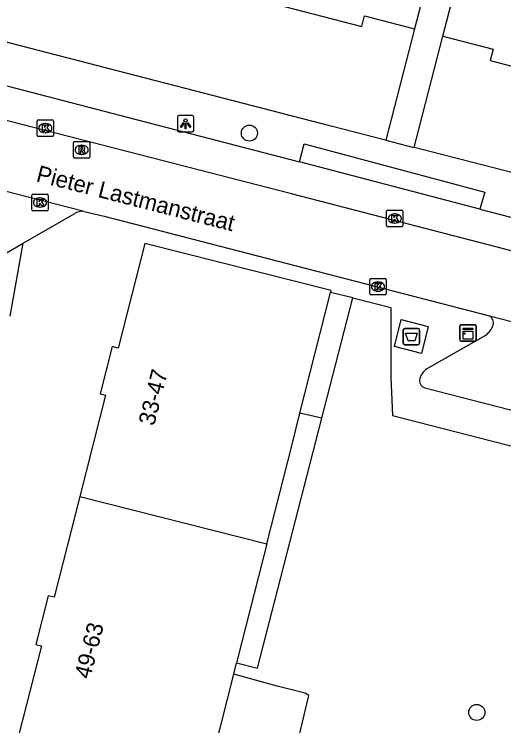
# Model space of a CAD drawing. Extents: x 163686 to 164493, y 382719 to 383870.
# Drawn here: x 164090.53 to 164120.25, y 383124 to 383167.24 of the extents above; entities that cross this region are included whole.
import ezdxf

# ---------------------------------------------------------------- set-up
doc = ezdxf.new("R2010")
doc.units = 0
for name, color, linetype in [('IMGEO_Afval_apart_plaats', 7, 'Continuous'), ('IMGEO_Boom', 7, 'Continuous'), ('IMGEO_Groenvoorziening', 7, 'Continuous'), ('IMGEO_Kast', 7, 'Continuous'), ('IMGEO_Kolk', 7, 'Continuous'), ('IMGEO_Lichtpunt', 7, 'Continuous'), ('IMGEO_Openbare_ruimte_label', 7, 'Continuous'), ('IMGEO_Pand', 7, 'Continuous'), ('IMGEO_Pand_nummerreeks', 7, 'Continuous'), ('IMGEO_Rijbaan_lokaal_open', 7, 'Continuous'), ('IMGEO_Rioolput', 7, 'Continuous'), ('IMGEO_Voetpad_gesloten', 7, 'Continuous'), ('IMGEO_Voetpad_op_trap', 7, 'Continuous'), ('IMGEO_Voetpad_open', 7, 'Continuous')]:
    doc.layers.add(name, color=color, linetype=linetype)

msp = doc.modelspace()

# ---------------------------------------------------------------- linework, layer by layer
at = {"layer": 'IMGEO_Afval_apart_plaats'}
for p, q in [((164114.244, 383148.151), (164115.034, 383148.151)), ((164115.034, 383148.151), (164114.244, 383148.151)), ((164114.144, 383147.251), (164114.144, 383148.051)), ((164114.144, 383148.051), (164114.144, 383147.251)), ((164115.134, 383148.051), (164115.134, 383147.251)), ((164115.134, 383147.251), (164115.134, 383148.051)), ((164115.034, 383147.151), (164114.244, 383147.151)), ((164114.244, 383147.151), (164115.034, 383147.151))]:
    msp.add_line(p, q, dxfattribs=at)
msp.add_lwpolyline([(164114.287, 383147.865), (164114.991, 383147.865), (164114.842, 383147.395), (164114.436, 383147.395), (164114.287, 383147.865)], dxfattribs=at)
for centre, start, end in [((164114.244, 383148.051), 90, 180), ((164114.244, 383148.051), 90, 180), ((164115.034, 383148.051), 0, 90), ((164115.034, 383148.051), 360, 90), ((164114.244, 383147.251), 180, 270), ((164114.244, 383147.251), 180, 270), ((164115.034, 383147.251), 270, 0), ((164115.034, 383147.251), 270, 0)]:
    msp.add_arc(centre, 0.1, start, end, dxfattribs=at)
at = {"layer": 'IMGEO_Boom'}
for centre in [(164104.804, 383160.017), (164118.61, 383124.807)]:
    msp.add_circle(centre, 0.489, dxfattribs=at)
at = {"layer": 'IMGEO_Groenvoorziening'}
msp.add_lwpolyline([(164127.676, 383113.511), (164106.762, 383118.85), (164108.419, 383125.844), (164108.19, 383125.977), (164106.488, 383126.4), (164103.85, 383127.13)], dxfattribs=at)
at = {"layer": 'IMGEO_Kast'}
for p, q in [((164117.579, 383147.443), (164117.579, 383148.284)), ((164117.579, 383148.284), (164117.579, 383147.443)), ((164117.654, 383148.368), (164118.495, 383148.368)), ((164118.495, 383148.368), (164117.654, 383148.368)), ((164118.579, 383148.293), (164118.579, 383147.452)), ((164118.579, 383147.452), (164118.579, 383148.293)), ((164118.504, 383147.368), (164117.663, 383147.368)), ((164117.663, 383147.368), (164118.504, 383147.368))]:
    msp.add_line(p, q, dxfattribs=at)
for points in [[(164117.774, 383148.158), (164118.374, 383148.158), (164118.374, 383148.073), (164117.774, 383148.073), (164117.774, 383148.158)], [(164117.774, 383147.983), (164118.374, 383147.983), (164118.374, 383147.494), (164117.774, 383147.494), (164117.774, 383147.983)]]:
    msp.add_lwpolyline(points, dxfattribs=at)
msp.add_circle((164117.858, 383147.832), 0.0377, dxfattribs=at)
for centre, start, end in [((164117.657, 383148.29), 92.4484, 184.2845), ((164117.657, 383148.29), 92.4484, 184.2845), ((164118.501, 383148.29), 2.4484, 94.2845), ((164118.501, 383148.29), 2.4484, 94.2845), ((164117.657, 383147.446), 182.4484, 274.2845), ((164117.657, 383147.446), 182.4484, 274.2845), ((164118.501, 383147.446), 272.4484, 4.2845), ((164118.501, 383147.446), 272.4484, 4.2845)]:
    msp.add_arc(centre, 0.0779, start, end, dxfattribs=at)
at = {"layer": 'IMGEO_Kolk'}
for p, q in [((164091.915, 383159.892), (164091.915, 383160.744)), ((164091.99, 383160.818), (164092.842, 383160.818)), ((164092.916, 383160.744), (164092.916, 383159.892)), ((164092.403, 383160.598), (164092.428, 383160.598)), ((164092.842, 383159.818), (164091.99, 383159.818)), ((164092.426, 383160.038), (164092.401, 383160.038)), ((164091.589, 383155.375), (164091.589, 383156.227)), ((164091.664, 383156.301), (164092.516, 383156.301)), ((164092.077, 383156.081), (164092.102, 383156.081)), ((164092.59, 383156.227), (164092.59, 383155.375)), ((164092.1, 383155.521), (164092.075, 383155.521)), ((164092.516, 383155.301), (164091.664, 383155.301)), ((164113.128, 383154.404), (164113.128, 383155.256)), ((164113.203, 383155.33), (164114.055, 383155.33)), ((164113.616, 383155.11), (164113.641, 383155.11)), ((164114.129, 383155.256), (164114.129, 383154.404)), ((164114.055, 383154.33), (164113.203, 383154.33)), ((164113.639, 383154.55), (164113.614, 383154.55)), ((164112.188, 383151.187), (164113.04, 383151.187)), ((164112.113, 383150.261), (164112.113, 383151.113)), ((164112.601, 383150.967), (164112.626, 383150.967)), ((164113.114, 383151.113), (164113.114, 383150.261)), ((164112.624, 383150.407), (164112.599, 383150.407)), ((164113.04, 383150.187), (164112.188, 383150.187))]:
    msp.add_line(p, q, dxfattribs=at)
for points in [[(164091.915, 383159.892), (164091.915, 383160.744)], [(164091.99, 383160.818), (164092.842, 383160.818)], [(164092.916, 383160.744), (164092.916, 383159.892)], [(164092.236, 383160.518), (164092.359, 383160.518), (164092.359, 383160.367), (164092.489, 383160.518), (164092.653, 383160.518), (164092.507, 383160.367), (164092.66, 383160.118), (164092.508, 383160.118), (164092.423, 383160.282), (164092.359, 383160.215), (164092.359, 383160.118), (164092.236, 383160.118), (164092.236, 383160.518)], [(164092.842, 383159.818), (164091.99, 383159.818)], [(164091.589, 383155.375), (164091.589, 383156.227)], [(164091.664, 383156.301), (164092.516, 383156.301)], [(164091.91, 383156.001), (164092.033, 383156.001), (164092.033, 383155.85), (164092.163, 383156.001), (164092.327, 383156.001), (164092.181, 383155.85), (164092.334, 383155.601), (164092.182, 383155.601), (164092.097, 383155.765), (164092.033, 383155.698), (164092.033, 383155.601), (164091.91, 383155.601), (164091.91, 383156.001)], [(164092.59, 383156.227), (164092.59, 383155.375)], [(164092.516, 383155.301), (164091.664, 383155.301)], [(164113.128, 383154.404), (164113.128, 383155.256)], [(164113.203, 383155.33), (164114.055, 383155.33)], [(164113.449, 383155.03), (164113.572, 383155.03), (164113.572, 383154.879), (164113.702, 383155.03), (164113.866, 383155.03), (164113.72, 383154.879), (164113.873, 383154.63), (164113.721, 383154.63), (164113.636, 383154.794), (164113.572, 383154.727), (164113.572, 383154.63), (164113.449, 383154.63), (164113.449, 383155.03)], [(164114.129, 383155.256), (164114.129, 383154.404)], [(164114.055, 383154.33), (164113.203, 383154.33)], [(164112.188, 383151.187), (164113.04, 383151.187)], [(164112.113, 383150.261), (164112.113, 383151.113)], [(164112.434, 383150.887), (164112.557, 383150.887), (164112.557, 383150.736), (164112.687, 383150.887), (164112.851, 383150.887), (164112.705, 383150.736), (164112.858, 383150.487), (164112.706, 383150.487), (164112.621, 383150.651), (164112.557, 383150.584), (164112.557, 383150.487), (164112.434, 383150.487), (164112.434, 383150.887)], [(164113.114, 383151.113), (164113.114, 383150.261)], [(164113.04, 383150.187), (164112.188, 383150.187)]]:
    msp.add_lwpolyline(points, dxfattribs=at)
for centre, start, end in [((164091.992, 383160.742), 91.552, 178.448), ((164091.992, 383160.742), 91.552, 178.448), ((164092.84, 383160.742), 1.552, 88.448), ((164092.84, 383160.742), 1.552, 88.448), ((164091.992, 383159.894), 181.552, 268.448), ((164091.992, 383159.894), 181.552, 268.448), ((164092.84, 383159.894), 271.552, 358.448), ((164092.84, 383159.894), 271.552, 358.448), ((164091.666, 383156.225), 91.552, 178.448), ((164091.666, 383156.225), 91.552, 178.448), ((164092.514, 383156.225), 1.552, 88.448), ((164092.514, 383156.225), 1.552, 88.448), ((164091.666, 383155.377), 181.552, 268.448), ((164091.666, 383155.377), 181.552, 268.448), ((164092.514, 383155.377), 271.552, 358.448), ((164092.514, 383155.377), 271.552, 358.448), ((164113.205, 383155.254), 91.552, 178.448), ((164113.205, 383155.254), 91.552, 178.448), ((164114.053, 383155.254), 1.552, 88.448), ((164114.053, 383155.254), 1.552, 88.448), ((164113.205, 383154.406), 181.552, 268.448), ((164113.205, 383154.406), 181.552, 268.448), ((164114.053, 383154.406), 271.552, 358.448), ((164114.053, 383154.406), 271.552, 358.448), ((164112.19, 383151.111), 91.552, 178.448), ((164112.19, 383151.111), 91.552, 178.448), ((164113.038, 383151.111), 1.552, 88.448), ((164113.038, 383151.111), 1.552, 88.448), ((164112.19, 383150.263), 181.552, 268.448), ((164112.19, 383150.263), 181.552, 268.448), ((164113.038, 383150.263), 271.552, 358.448), ((164113.038, 383150.263), 271.552, 358.448)]:
    msp.add_arc(centre, 0.0765, start, end, dxfattribs=at)
for centre, major_axis, ratio, start_param, end_param in [((164092.402, 383160.318), (-0.387, 0.002), 0.722429, 4.712389, 7.853982), ((164092.427, 383160.318), (-0.39, 0.002), 0.717154, 1.570796, 4.712389), ((164092.076, 383155.801), (-0.387, 0.002), 0.722429, 4.712389, 7.853982), ((164092.101, 383155.801), (-0.39, 0.002), 0.717154, 1.570796, 4.712389), ((164113.615, 383154.83), (-0.387, 0.002), 0.722429, 4.712389, 7.853982), ((164113.64, 383154.83), (-0.39, 0.002), 0.717154, 1.570796, 4.712389), ((164112.6, 383150.687), (-0.387, 0.002), 0.722429, 4.712389, 7.853982), ((164112.625, 383150.687), (-0.39, 0.002), 0.717154, 1.570796, 4.712389)]:
    msp.add_ellipse(centre, major_axis=major_axis, ratio=ratio, start_param=start_param, end_param=end_param, dxfattribs=at)
at = {"layer": 'IMGEO_Lichtpunt'}
for p, q in [((164101.331, 383161.087), (164100.523, 383161.087)), ((164101.331, 383161.087), (164100.523, 383161.087)), ((164100.429, 383160.992), (164100.429, 383160.185)), ((164100.429, 383160.992), (164100.429, 383160.185)), ((164101.425, 383160.185), (164101.425, 383160.992)), ((164101.425, 383160.185), (164101.425, 383160.992)), ((164100.523, 383160.091), (164101.331, 383160.091)), ((164100.523, 383160.091), (164101.331, 383160.091))]:
    msp.add_line(p, q, dxfattribs=at)
for points in [[(164100.803, 383160.656), (164100.842, 383160.628), (164100.654, 383160.366), (164100.616, 383160.393), (164100.803, 383160.656)], [(164101.015, 383160.628), (164101.053, 383160.655), (164101.24, 383160.393), (164101.201, 383160.365), (164101.015, 383160.628)], [(164100.905, 383160.608), (164100.952, 383160.608), (164100.952, 383160.286), (164100.905, 383160.286), (164100.905, 383160.608)]]:
    msp.add_lwpolyline(points, dxfattribs=at)
msp.add_circle((164100.928, 383160.79), 0.0994, dxfattribs=at)
for centre, start, end in [((164100.523, 383160.992), 90, 180), ((164100.523, 383160.992), 90, 180), ((164101.331, 383160.992), 0, 90), ((164101.331, 383160.992), 0, 90), ((164100.523, 383160.185), 180, 270), ((164100.523, 383160.185), 180, 270), ((164101.331, 383160.185), 270, 0), ((164101.331, 383160.185), 270, 360)]:
    msp.add_arc(centre, 0.0946, start, end, dxfattribs=at)
at = {"layer": 'IMGEO_Pand'}
for points in [[(164117.926, 383178.299), (164116.485, 383172.74), (164116.088, 383171.205), (164114.834, 383166.364)], [(164116.548, 383165.912), (164117.802, 383170.753), (164118.218, 383172.36)], [(164105.759, 383168.014), (164111.633, 383166.494), (164111.802, 383167.149), (164114.834, 383166.364)], [(164116.548, 383165.912), (164119.606, 383165.12), (164119.425, 383164.422), (164125.256, 383162.914)], [(164109.736, 383150.336), (164109.763, 383150.444), (164098.453, 383153.313), (164096.84, 383146.953), (164096.469, 383147.047), (164095.739, 383144.168), (164096.068, 383144.085), (164094.509, 383137.937)], [(164107.873, 383142.993), (164109.736, 383150.336)], [(164105.861, 383135.058), (164107.391, 383141.09), (164107.873, 383142.993)], [(164094.509, 383137.937), (164092.955, 383131.809), (164092.589, 383131.902), (164091.837, 383128.938), (164092.179, 383128.851), (164090.57, 383122.507)], [(164094.509, 383137.937), (164105.861, 383135.058)], [(164105.861, 383135.058), (164104.331, 383129.026), (164104.028, 383127.832)], [(164103.85, 383127.13), (164104.028, 383127.832)], [(164090.57, 383122.507), (164101.946, 383119.622), (164103.85, 383127.13)]]:
    msp.add_lwpolyline(points, dxfattribs=at)
at = {"layer": 'IMGEO_Rijbaan_lokaal_open'}
for points in [[(164176.893, 383138.284), (164107.356, 383156.336), (164055.386, 383169.723)], [(164094.778, 383155.262), (164076.984, 383159.809)], [(164094.778, 383155.262), (164095.995, 383154.966), (164119.374, 383148.903)], [(164119.374, 383148.903), (164136.378, 383144.539)]]:
    msp.add_lwpolyline(points, dxfattribs=at)
at = {"layer": 'IMGEO_Rioolput'}
for p, q in [((164094.117, 383158.575), (164094.117, 383159.427)), ((164094.192, 383159.501), (164095.044, 383159.501)), ((164095.118, 383159.427), (164095.118, 383158.575)), ((164094.605, 383159.281), (164094.63, 383159.281)), ((164095.044, 383158.501), (164094.192, 383158.501)), ((164094.628, 383158.721), (164094.603, 383158.721))]:
    msp.add_line(p, q, dxfattribs=at)
for points in [[(164094.117, 383158.575), (164094.117, 383159.427)], [(164094.192, 383159.501), (164095.044, 383159.501)], [(164095.118, 383159.427), (164095.118, 383158.575)], [(164094.706, 383159.199), (164094.454, 383159.201), (164094.454, 383158.801)], [(164094.454, 383158.801), (164094.578, 383158.801), (164094.578, 383158.963), (164094.589, 383158.963)], [(164094.632, 383159.12), (164094.578, 383159.12), (164094.578, 383159.039)], [(164094.578, 383159.039), (164094.63, 383159.039)], [(164094.636, 383158.934), (164094.707, 383158.801), (164094.847, 383158.801), (164094.782, 383158.927)], [(164095.044, 383158.501), (164094.192, 383158.501)]]:
    msp.add_lwpolyline(points, dxfattribs=at)
for centre, radius, start, end in [((164094.194, 383159.425), 0.0765, 91.552, 178.448), ((164094.194, 383159.425), 0.0765, 91.552, 178.448), ((164095.042, 383159.425), 0.0765, 1.552, 88.448), ((164095.042, 383159.425), 0.0765, 1.552, 88.448), ((164094.588, 383158.91), 0.0533, 26.0293, 88.6989), ((164094.614, 383159.228), 0.19, 274.7715, 282.9687), ((164094.638, 383159.024), 0.0964, 77.0061, 93.1865), ((164094.652, 383159.081), 0.0378, 276.6634, 79.6772), ((164094.705, 383159.089), 0.109, 350.3612, 89.416), ((164094.703, 383159.089), 0.112, 277.5842, 350.9817), ((164094.687, 383158.874), 0.108, 29.5134, 73.7905), ((164094.194, 383158.577), 0.0765, 181.552, 268.448), ((164094.194, 383158.577), 0.0765, 181.552, 268.448), ((164095.042, 383158.577), 0.0765, 271.552, 358.448), ((164095.042, 383158.577), 0.0765, 271.552, 358.448)]:
    msp.add_arc(centre, radius, start, end, dxfattribs=at)
for centre, major_axis, ratio, start_param, end_param in [((164094.604, 383159.001), (-0.387, 0.002), 0.722429, 4.712389, 7.853982), ((164094.629, 383159.001), (-0.39, 0.002), 0.717154, 1.570796, 4.712389)]:
    msp.add_ellipse(centre, major_axis=major_axis, ratio=ratio, start_param=start_param, end_param=end_param, dxfattribs=at)
at = {"layer": 'IMGEO_Voetpad_gesloten'}
msp.add_lwpolyline([(164114.021, 383148.69), (164115.666, 383148.263), (164115.258, 383146.613), (164113.612, 383147.04), (164114.021, 383148.69)], dxfattribs=at)
at = {"layer": 'IMGEO_Voetpad_op_trap'}
msp.add_lwpolyline([(164109.209, 383142.688), (164111.09, 383149.999)], dxfattribs=at)
at = {"layer": 'IMGEO_Voetpad_open'}
for points in [[(164113.082, 383159.592), (164113.066, 383159.596), (164109.777, 383160.447), (164069.591, 383170.85)], [(164070.239, 383167.953), (164079.713, 383165.583), (164097.462, 383160.961), (164107.839, 383158.274)], [(164114.834, 383166.364), (164113.082, 383159.592)], [(164114.798, 383159.148), (164116.548, 383165.912)], [(164107.839, 383158.274), (164108.137, 383159.36), (164119.093, 383156.434), (164118.793, 383155.404)], [(164113.082, 383159.592), (164114.713, 383159.17), (164114.798, 383159.148)], [(164158.327, 383147.934), (164118.294, 383158.243), (164114.798, 383159.148)], [(164118.793, 383155.404), (164107.839, 383158.274)], [(164073.014, 383155.531), (164087.767, 383151.709), (164088.506, 383151.854), (164091.076, 383153.334)], [(164091.076, 383153.334), (164094.171, 383155.116)], [(164118.793, 383155.404), (164158.179, 383145.198)], [(164090.269, 383148.889), (164091.076, 383153.334)], [(164111.09, 383149.999), (164109.736, 383150.336)], [(164111.09, 383149.999), (164112.443, 383149.662), (164113.392, 383149.426), (164113.4, 383145.174), (164113.496, 383142.861), (164131.864, 383138.13)], [(164119.134, 383147.72), (164115.579, 383145.687)], [(164115.462, 383144.539), (164129.402, 383140.94)], [(164109.209, 383142.688), (164107.873, 383142.993)], [(164104.028, 383127.832), (164105.302, 383127.508), (164109.209, 383142.688)]]:
    msp.add_lwpolyline(points, dxfattribs=at)
for centre, radius, start, end in [((164094.681, 383154.329), 0.938, 84.0802, 122.9683), ((164119.136, 383148.474), 0.491, 344.9469, 60.9777), ((164118.315, 383148.837), 1.385, 306.2533, 339.2492), ((164116.105, 383144.864), 0.977, 122.5812, 165.5993), ((164115.563, 383144.958), 0.431, 159.725, 256.4304)]:
    msp.add_arc(centre, radius, start, end, dxfattribs=at)

# ---------------------------------------------------------------- texts
at = {"layer": 'IMGEO_Openbare_ruimte_label'}
msp.add_text('Pieter Lastmanstraat', height=1, rotation=345.6442, dxfattribs=at).set_placement((164091.805, 383157.103))
at = {"layer": 'IMGEO_Pand_nummerreeks'}
for s, rotation, p in [('33-47', 75.8053, (164099.021, 383142.187)), ('49-63', 75.7679, (164095.133, 383126.798))]:
    msp.add_text(s, height=1, rotation=rotation, dxfattribs=at).set_placement(p)

doc.saveas('drawing.dxf')
